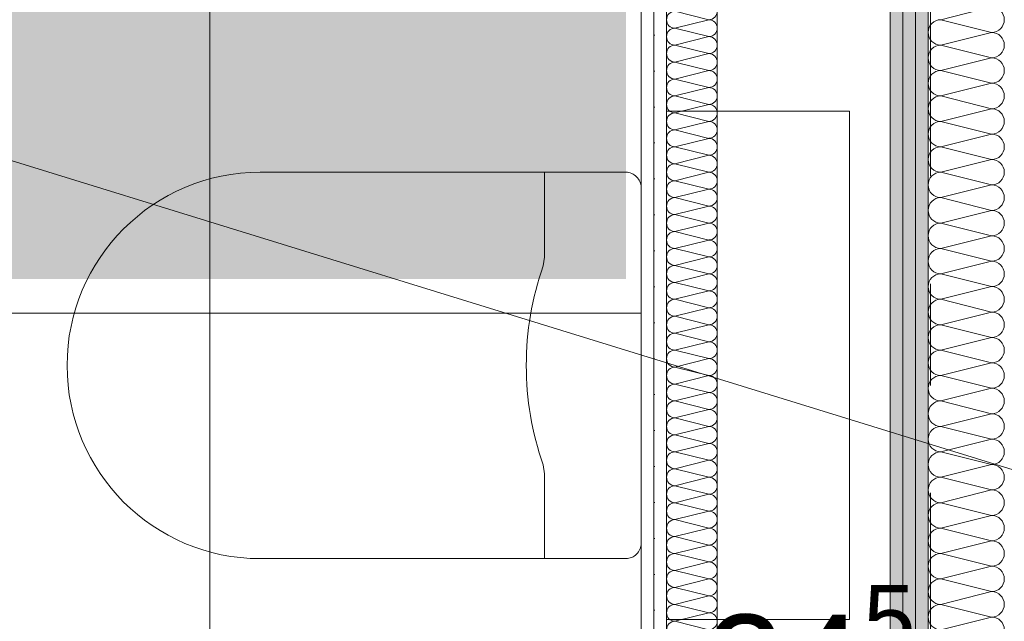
# Model space of a CAD drawing. Header units: metres. Extents: x -3.6 to 84.5, y -11 to 16.8.
# Tile 456 of 656: x 46.4 to 47.4, y 3.4 to 4. Entities that reach past the tile are written whole.
import ezdxf

# ---------------------------------------------------------------- set-up
doc = ezdxf.new("R2010")
doc.units = ezdxf.units.M
doc.header["$MEASUREMENT"] = 0
doc.linetypes.add('DASHED', pattern=[0.015, 0.007, -0.008])
doc.linetypes.add('Strichlinie doppelt', pattern=[0.546806, 0.264583, -0.105833, 0.070556, -0.105833])
for name, color, linetype in [('152 - Bemaßung_ Beschriftung.Ausbau', 7, 'Continuous'), ('451 - Universal.Achsen Raster', 7, 'Continuous'), ('605 - Struktur.Wand Innen', 7, 'Continuous'), ('606 - Struktur.Wand Innen Ausbau', 7, 'Continuous'), ('612 - Struktur.Stahlbau', 7, 'Continuous'), ('802 - HKLSE.Sanitär', 7, 'Continuous'), ('Neubau_401 - Zone.Raum_ Raumbegrenzung_ Whg.', 7, 'Continuous'), ('Neubau_650 - Abdeckung.Fußboden Aufbau', 7, 'Continuous'), ('Neubau_702 - Einrichtung.Möbel Sanitär', 7, 'Continuous')]:
    doc.layers.add(name, color=color, linetype=linetype)
doc.styles.add('ERSTELLTER_STIL_2', font='txt')
doc.dimstyles.new('ERSTELLTER_STIL__1', dxfattribs={"dimtxt": 0.1, "dimasz": 0.0532, "dimexe": 0.18, "dimexo": 0.0625, "dimgap": 0, "dimtad": 1, "dimzin": 0, "dimdsep": 46, "dimtxsty": 'ERSTELLTER_STIL_2', "dimblk": 'ARROWHEAD_2', "dimblk1": 'ARROWHEAD_2', "dimblk2": 'ARROWHEAD_2', "dimcen": 0.09, "dimse1": 1, "dimse2": 1, "dimclrd": 7, "dimclre": 7, "dimclrt": 7, "dimazin": 0, "dimtfac": 1, "dimtdec": 4, "dimtmove": 0, "dimatfit": 3, "dimfxl": 1, "dimtolj": 1, "dimtzin": 0, "dimarcsym": 0})
doc.dimstyles.new('ERSTELLTER_STIL__3', dxfattribs={"dimtxt": 0.1, "dimasz": 0.0532, "dimexe": 0.18, "dimexo": 0.0625, "dimgap": 0, "dimtad": 1, "dimtih": 1, "dimtoh": 1, "dimzin": 0, "dimdsep": 46, "dimtxsty": 'ERSTELLTER_STIL_2', "dimblk": 'ARROWHEAD_2', "dimblk1": 'ARROWHEAD_2', "dimblk2": 'ARROWHEAD_2', "dimcen": 0.09, "dimse1": 1, "dimse2": 1, "dimclrd": 7, "dimclre": 7, "dimclrt": 7, "dimazin": 0, "dimtfac": 1, "dimtdec": 4, "dimtmove": 0, "dimatfit": 3, "dimfxl": 1, "dimtolj": 1, "dimtzin": 0, "dimarcsym": 0})
doc.dimstyles.new('ERSTELLTER_STIL__4', dxfattribs={"dimtxt": 0.1, "dimasz": 0.0532, "dimexe": 0.18, "dimexo": 0.0625, "dimgap": 0, "dimtad": 1, "dimtih": 1, "dimtoh": 1, "dimzin": 0, "dimdsep": 46, "dimtxsty": 'ERSTELLTER_STIL_2', "dimblk": 'ARROWHEAD_2', "dimblk1": 'ARROWHEAD_2', "dimblk2": 'ARROWHEAD_2', "dimcen": 0.09, "dimse1": 1, "dimse2": 1, "dimclrd": 7, "dimclre": 7, "dimclrt": 7, "dimazin": 0, "dimtfac": 1, "dimtdec": 4, "dimtmove": 2, "dimatfit": 3, "dimfxl": 1, "dimtolj": 1, "dimtzin": 0, "dimarcsym": 0})
pattern_1 = [(45, (0, 0), (-0.01767767, 0.01767767), [0, -0.025])]

# ---------------------------------------------------------------- blocks, each defined once
blk = doc.blocks.new('*X124')
at = {"layer": '605 - Struktur.Wand Innen', "color": 7, "linetype": 'Continuous', "lineweight": 5}
for p, q in [((47.33999, 3.975), (47.38999, 3.9875)), ((47.33999, 3.975), (47.38999, 3.9625)), ((47.33999, 3.95), (47.38999, 3.9625)), ((47.33999, 3.95), (47.38999, 3.9375)), ((47.33999, 3.925), (47.38999, 3.9375)), ((47.33999, 3.925), (47.38999, 3.9125)), ((47.33999, 3.9), (47.38999, 3.9125)), ((47.33999, 3.9), (47.38999, 3.8875)), ((47.33999, 3.875), (47.38999, 3.8875)), ((47.33999, 3.875), (47.38999, 3.8625)), ((47.33999, 3.85), (47.38999, 3.8625)), ((47.33999, 3.85), (47.38999, 3.8375)), ((47.33999, 3.825), (47.38999, 3.8375)), ((47.33999, 3.825), (47.38999, 3.8125)), ((47.33999, 3.8), (47.38999, 3.8125)), ((47.33999, 3.8), (47.38999, 3.7875)), ((47.33999, 3.775), (47.38999, 3.7875)), ((47.33999, 3.775), (47.38999, 3.7625)), ((47.33999, 3.75), (47.38999, 3.7625)), ((47.33999, 3.75), (47.38999, 3.7375)), ((47.33999, 3.725), (47.38999, 3.7375)), ((47.33999, 3.725), (47.38999, 3.7125)), ((47.33999, 3.7), (47.38999, 3.7125)), ((47.33999, 3.7), (47.38999, 3.6875)), ((47.33999, 3.675), (47.38999, 3.6875)), ((47.33999, 3.675), (47.38999, 3.6625)), ((47.33999, 3.65), (47.38999, 3.6625)), ((47.33999, 3.65), (47.38999, 3.6375)), ((47.33999, 3.625), (47.38999, 3.6375)), ((47.33999, 3.625), (47.38999, 3.6125)), ((47.33999, 3.6), (47.38999, 3.6125)), ((47.33999, 3.6), (47.38999, 3.5875)), ((47.33999, 3.575), (47.38999, 3.5875)), ((47.33999, 3.575), (47.38999, 3.5625)), ((47.33999, 3.55), (47.38999, 3.5625)), ((47.33999, 3.55), (47.38999, 3.5375)), ((47.33999, 3.525), (47.38999, 3.5375)), ((47.33999, 3.525), (47.38999, 3.5125)), ((47.33999, 3.5), (47.38999, 3.5125)), ((47.33999, 3.5), (47.38999, 3.4875)), ((47.33999, 3.475), (47.38999, 3.4875)), ((47.33999, 3.475), (47.38999, 3.4625)), ((47.33999, 3.45), (47.38999, 3.4625)), ((47.33999, 3.45), (47.38999, 3.4375)), ((47.33999, 3.425), (47.38999, 3.4375)), ((47.33999, 3.425), (47.38999, 3.4125)), ((47.33999, 3.4), (47.38999, 3.4125)), ((47.33999, 3.4), (47.38999, 3.3875)), ((47.33999, 3.375), (47.38999, 3.3875))]:
    blk.add_line(p, q, dxfattribs=at)
for centre, start, end in [((47.38999, 3.975), 0, 90), ((47.33999, 3.9625), 90, 180), ((47.38999, 3.975), 270, 0), ((47.33999, 3.9625), 180, 270), ((47.38999, 3.95), 0, 90), ((47.33999, 3.9375), 90, 180), ((47.38999, 3.95), 270, 0), ((47.33999, 3.9375), 180, 270), ((47.38999, 3.925), 0, 90), ((47.33999, 3.9125), 90, 180), ((47.38999, 3.925), 270, 0), ((47.33999, 3.9125), 180, 270), ((47.38999, 3.9), 0, 90), ((47.33999, 3.8875), 90, 180), ((47.38999, 3.9), 270, 0), ((47.33999, 3.8875), 180, 270), ((47.38999, 3.875), 0, 90), ((47.33999, 3.8625), 90, 180), ((47.38999, 3.875), 270, 0), ((47.33999, 3.8625), 180, 270), ((47.38999, 3.85), 0, 90), ((47.33999, 3.8375), 90, 180), ((47.38999, 3.85), 270, 0), ((47.33999, 3.8375), 180, 270), ((47.38999, 3.825), 0, 90), ((47.33999, 3.8125), 90, 180), ((47.38999, 3.825), 270, 0), ((47.33999, 3.8125), 180, 270), ((47.38999, 3.8), 0, 90), ((47.33999, 3.7875), 90, 180), ((47.38999, 3.8), 270, 0), ((47.33999, 3.7875), 180, 270), ((47.38999, 3.775), 0, 90), ((47.33999, 3.7625), 90, 180), ((47.38999, 3.775), 270, 0), ((47.33999, 3.7625), 180, 270), ((47.38999, 3.75), 0, 90), ((47.33999, 3.7375), 90, 180), ((47.38999, 3.75), 270, 0), ((47.33999, 3.7375), 180, 270), ((47.38999, 3.725), 0, 90), ((47.33999, 3.7125), 90, 180), ((47.38999, 3.725), 270, 0), ((47.33999, 3.7125), 180, 270), ((47.38999, 3.7), 0, 90), ((47.33999, 3.6875), 90, 180), ((47.38999, 3.7), 270, 0), ((47.33999, 3.6875), 180, 270), ((47.38999, 3.675), 0, 90), ((47.33999, 3.6625), 90, 180), ((47.38999, 3.675), 270, 0), ((47.33999, 3.6625), 180, 270), ((47.38999, 3.65), 0, 90), ((47.33999, 3.6375), 90, 180), ((47.38999, 3.65), 270, 0), ((47.33999, 3.6375), 180, 270), ((47.38999, 3.625), 0, 90), ((47.33999, 3.6125), 90, 180), ((47.38999, 3.625), 270, 0), ((47.33999, 3.6125), 180, 270), ((47.38999, 3.6), 0, 90), ((47.33999, 3.5875), 90, 180), ((47.38999, 3.6), 270, 0), ((47.33999, 3.5875), 180, 270), ((47.38999, 3.575), 0, 90), ((47.33999, 3.5625), 90, 180), ((47.38999, 3.575), 270, 0), ((47.33999, 3.5625), 180, 270), ((47.38999, 3.55), 0, 90), ((47.33999, 3.5375), 90, 180), ((47.38999, 3.55), 270, 0), ((47.33999, 3.5375), 180, 270), ((47.38999, 3.525), 0, 90), ((47.33999, 3.5125), 90, 180), ((47.38999, 3.525), 270, 0), ((47.33999, 3.5125), 180, 270), ((47.38999, 3.5), 0, 90), ((47.33999, 3.4875), 90, 180), ((47.38999, 3.5), 270, 0), ((47.33999, 3.4875), 180, 270), ((47.38999, 3.475), 0, 90), ((47.33999, 3.4625), 90, 180), ((47.38999, 3.475), 270, 0), ((47.33999, 3.4625), 180, 270), ((47.38999, 3.45), 0, 90), ((47.33999, 3.4375), 90, 180), ((47.38999, 3.45), 270, 0), ((47.33999, 3.4375), 180, 270), ((47.38999, 3.425), 0, 90), ((47.33999, 3.4125), 90, 180), ((47.38999, 3.425), 270, 0), ((47.33999, 3.4125), 180, 270), ((47.38999, 3.4), 0, 90), ((47.33999, 3.3875), 90, 180), ((47.38999, 3.4), 270, 0), ((47.33999, 3.3875), 180, 270), ((47.38999, 3.375), 0, 90)]:
    blk.add_arc(centre, 0.0125, start, end, dxfattribs=at)
blk = doc.blocks.new('*X139')
at = {"layer": '606 - Struktur.Wand Innen Ausbau', "color": 7, "linetype": 'Continuous', "lineweight": 5}
for p, q in [((47.07832, 3.98333), (47.11166, 3.975)), ((47.07832, 3.96667), (47.11166, 3.975)), ((47.07832, 3.96667), (47.11166, 3.95833)), ((47.07832, 3.95), (47.11166, 3.95833)), ((47.07832, 3.95), (47.11166, 3.94167)), ((47.07832, 3.93333), (47.11166, 3.94167)), ((47.07832, 3.93333), (47.11166, 3.925)), ((47.07832, 3.91667), (47.11166, 3.925)), ((47.07832, 3.91667), (47.11166, 3.90833)), ((47.07832, 3.9), (47.11166, 3.90833)), ((47.07832, 3.9), (47.11166, 3.89167)), ((47.07832, 3.88333), (47.11166, 3.89167)), ((47.07832, 3.88333), (47.11166, 3.875)), ((47.07832, 3.86667), (47.11166, 3.875)), ((47.07832, 3.86667), (47.11166, 3.85833)), ((47.07832, 3.85), (47.11166, 3.85833)), ((47.07832, 3.85), (47.11166, 3.84167)), ((47.07832, 3.83333), (47.11166, 3.84167)), ((47.07832, 3.83333), (47.11166, 3.825)), ((47.07832, 3.81667), (47.11166, 3.825)), ((47.07832, 3.81667), (47.11166, 3.80833)), ((47.07832, 3.8), (47.11166, 3.80833)), ((47.07832, 3.8), (47.11166, 3.79167)), ((47.07832, 3.78333), (47.11166, 3.79167)), ((47.07832, 3.78333), (47.11166, 3.775)), ((47.07832, 3.76667), (47.11166, 3.775)), ((47.07832, 3.76667), (47.11166, 3.75833)), ((47.07832, 3.75), (47.11166, 3.75833)), ((47.07832, 3.75), (47.11166, 3.74167)), ((47.07832, 3.73333), (47.11166, 3.74167)), ((47.07832, 3.73333), (47.11166, 3.725)), ((47.07832, 3.71667), (47.11166, 3.725)), ((47.07832, 3.71667), (47.11166, 3.70833)), ((47.07832, 3.7), (47.11166, 3.70833)), ((47.07832, 3.7), (47.11166, 3.69167)), ((47.07832, 3.68333), (47.11166, 3.69167)), ((47.07832, 3.68333), (47.11166, 3.675)), ((47.07832, 3.66667), (47.11166, 3.675)), ((47.07832, 3.66667), (47.11166, 3.65833)), ((47.07832, 3.65), (47.11166, 3.65833)), ((47.07832, 3.65), (47.11166, 3.64167)), ((47.07832, 3.63333), (47.11166, 3.64167)), ((47.07832, 3.63333), (47.11166, 3.625)), ((47.07832, 3.61667), (47.11166, 3.625)), ((47.07832, 3.61667), (47.11166, 3.60833)), ((47.07832, 3.6), (47.11166, 3.60833)), ((47.07832, 3.6), (47.11166, 3.59167)), ((47.07832, 3.58333), (47.11166, 3.59167)), ((47.07832, 3.58333), (47.11166, 3.575)), ((47.07832, 3.56667), (47.11166, 3.575)), ((47.07832, 3.56667), (47.11166, 3.55833)), ((47.07832, 3.55), (47.11166, 3.55833)), ((47.07832, 3.55), (47.11166, 3.54167)), ((47.07832, 3.53333), (47.11166, 3.54167)), ((47.07832, 3.53333), (47.11166, 3.525)), ((47.07832, 3.51667), (47.11166, 3.525)), ((47.07832, 3.51667), (47.11166, 3.50833)), ((47.07832, 3.5), (47.11166, 3.50833)), ((47.07832, 3.5), (47.11166, 3.49167)), ((47.07832, 3.48333), (47.11166, 3.49167)), ((47.07832, 3.48333), (47.11166, 3.475)), ((47.07832, 3.46667), (47.11166, 3.475)), ((47.07832, 3.46667), (47.11166, 3.45833)), ((47.07832, 3.45), (47.11166, 3.45833)), ((47.07832, 3.45), (47.11166, 3.44167)), ((47.07832, 3.43333), (47.11166, 3.44167)), ((47.07832, 3.43333), (47.11166, 3.425)), ((47.07832, 3.41667), (47.11166, 3.425)), ((47.07832, 3.41667), (47.11166, 3.40833)), ((47.07832, 3.4), (47.11166, 3.40833)), ((47.07832, 3.4), (47.11166, 3.39167)), ((47.07832, 3.38333), (47.11166, 3.39167)), ((47.07832, 3.38333), (47.11166, 3.375))]:
    blk.add_line(p, q, dxfattribs=at)
for centre, start, end in [((47.07832, 3.975), 90, 180), ((47.11166, 3.98333), 270, 0), ((47.07832, 3.975), 180, 270), ((47.11166, 3.96667), 0, 90), ((47.07832, 3.95833), 90, 180), ((47.11166, 3.96667), 270, 0), ((47.07832, 3.95833), 180, 270), ((47.11166, 3.95), 0, 90), ((47.07832, 3.94167), 90, 180), ((47.11166, 3.95), 270, 0), ((47.07832, 3.94167), 180, 270), ((47.11166, 3.93333), 0, 90), ((47.07832, 3.925), 90, 180), ((47.11166, 3.93333), 270, 0), ((47.07832, 3.925), 180, 270), ((47.07832, 3.90833), 90, 180), ((47.11166, 3.91667), 0, 90), ((47.11166, 3.91667), 270, 0), ((47.07832, 3.90833), 180, 270), ((47.11166, 3.9), 0, 90), ((47.07832, 3.89167), 90, 180), ((47.11166, 3.9), 270, 0), ((47.07832, 3.89167), 180, 270), ((47.11166, 3.88333), 0, 90), ((47.07832, 3.875), 90, 180), ((47.11166, 3.88333), 270, 0), ((47.07832, 3.875), 180, 270), ((47.11166, 3.86667), 0, 90), ((47.07832, 3.85833), 90, 180), ((47.07832, 3.85833), 180, 270), ((47.11166, 3.86667), 270, 0), ((47.11166, 3.85), 0, 90), ((47.07832, 3.84167), 90, 180), ((47.11166, 3.85), 270, 0), ((47.07832, 3.84167), 180, 270), ((47.11166, 3.83333), 0, 90), ((47.07832, 3.825), 90, 180), ((47.11166, 3.83333), 270, 0), ((47.07832, 3.825), 180, 270), ((47.11166, 3.81667), 0, 90), ((47.07832, 3.80833), 90, 180), ((47.11166, 3.81667), 270, 0), ((47.07832, 3.80833), 180, 270), ((47.07832, 3.79167), 90, 180), ((47.11166, 3.8), 0, 90), ((47.11166, 3.8), 270, 0), ((47.07832, 3.79167), 180, 270), ((47.11166, 3.78333), 0, 90), ((47.07832, 3.775), 90, 180), ((47.11166, 3.78333), 270, 0), ((47.07832, 3.775), 180, 270), ((47.11166, 3.76667), 0, 90), ((47.07832, 3.75833), 90, 180), ((47.11166, 3.76667), 270, 0), ((47.07832, 3.75833), 180, 270), ((47.11166, 3.75), 0, 90), ((47.07832, 3.74167), 90, 180), ((47.07832, 3.74167), 180, 270), ((47.11166, 3.75), 270, 0), ((47.11166, 3.73333), 0, 90), ((47.07832, 3.725), 90, 180), ((47.11166, 3.73333), 270, 0), ((47.07832, 3.725), 180, 270), ((47.11166, 3.71667), 0, 90), ((47.07832, 3.70833), 90, 180), ((47.11166, 3.71667), 270, 0), ((47.07832, 3.70833), 180, 270), ((47.11166, 3.7), 0, 90), ((47.07832, 3.69167), 90, 180), ((47.11166, 3.7), 270, 0), ((47.07832, 3.69167), 180, 270), ((47.07832, 3.675), 90, 180), ((47.11166, 3.68333), 0, 90), ((47.11166, 3.68333), 270, 0), ((47.07832, 3.675), 180, 270), ((47.11166, 3.66667), 0, 90), ((47.07832, 3.65833), 90, 180), ((47.11166, 3.66667), 270, 0), ((47.07832, 3.65833), 180, 270), ((47.11166, 3.65), 0, 90), ((47.07832, 3.64167), 90, 180), ((47.11166, 3.65), 270, 0), ((47.07832, 3.64167), 180, 270), ((47.11166, 3.63333), 0, 90), ((47.07832, 3.625), 90, 180), ((47.07832, 3.625), 180, 270), ((47.11166, 3.63333), 270, 0), ((47.11166, 3.61667), 0, 90), ((47.07832, 3.60833), 90, 180), ((47.11166, 3.61667), 270, 0), ((47.07832, 3.60833), 180, 270), ((47.11166, 3.6), 0, 90), ((47.07832, 3.59167), 90, 180), ((47.11166, 3.6), 270, 0), ((47.07832, 3.59167), 180, 270), ((47.11166, 3.58333), 0, 90), ((47.07832, 3.575), 90, 180), ((47.11166, 3.58333), 270, 0), ((47.07832, 3.575), 180, 270), ((47.07832, 3.55833), 90, 180), ((47.11166, 3.56667), 0, 90), ((47.11166, 3.56667), 270, 0), ((47.07832, 3.55833), 180, 270), ((47.11166, 3.55), 0, 90), ((47.07832, 3.54167), 90, 180), ((47.11166, 3.55), 270, 0), ((47.07832, 3.54167), 180, 270), ((47.11166, 3.53333), 0, 90), ((47.07832, 3.525), 90, 180), ((47.11166, 3.53333), 270, 0), ((47.07832, 3.525), 180, 270), ((47.11166, 3.51667), 0, 90), ((47.07832, 3.50833), 90, 180), ((47.11166, 3.51667), 270, 0), ((47.07832, 3.50833), 180, 270), ((47.07832, 3.49167), 90, 180), ((47.11166, 3.5), 0, 90), ((47.11166, 3.5), 270, 0), ((47.07832, 3.49167), 180, 270), ((47.11166, 3.48333), 0, 90), ((47.07832, 3.475), 90, 180), ((47.11166, 3.48333), 270, 0), ((47.07832, 3.475), 180, 270), ((47.11166, 3.46667), 0, 90), ((47.07832, 3.45833), 90, 180), ((47.11166, 3.46667), 270, 0), ((47.07832, 3.45833), 180, 270), ((47.11166, 3.45), 0, 90), ((47.07832, 3.44167), 90, 180), ((47.07832, 3.44167), 180, 270), ((47.11166, 3.45), 270, 0), ((47.11166, 3.43333), 0, 90), ((47.07832, 3.425), 90, 180), ((47.11166, 3.43333), 270, 0), ((47.07832, 3.425), 180, 270), ((47.11166, 3.41667), 0, 90), ((47.07832, 3.40833), 90, 180), ((47.11166, 3.41667), 270, 0), ((47.07832, 3.40833), 180, 270), ((47.11166, 3.4), 0, 90), ((47.07832, 3.39167), 90, 180), ((47.11166, 3.4), 270, 0), ((47.07832, 3.39167), 180, 270), ((47.07832, 3.375), 90, 180), ((47.11166, 3.38333), 0, 90), ((47.11166, 3.38333), 270, 0)]:
    blk.add_arc(centre, 0.00833, start, end, dxfattribs=at)
blk = doc.blocks.new('*D209')
at = {"layer": '152 - Bemaßung_ Beschriftung.Ausbau', "color": 7, "linetype": 'Continuous', "lineweight": 5}
for p, q in [((47.79868, 3.65521), (47.86868, 3.61479)), ((47.88618, 3.635), (47.78118, 3.635)), ((47.83368, 3.235), (47.83368, 3.635)), ((47.79868, 3.25521), (47.86868, 3.21479)), ((47.88618, 3.235), (47.78118, 3.235)), ((47.83368, 3.20077), (47.83368, 3.235))]:
    blk.add_line(p, q, dxfattribs=at)
at = {"layer": '152 - Bemaßung_ Beschriftung.Ausbau', "color": 7, "lineweight": 5, "insert": (47.81368, 3.35911), "char_height": 0.1, "attachment_point": 7, "rotation": 90, "style": 'ERSTELLTER_STIL_2'}
blk.add_mtext('\\A1;{\\pql;\\fArial|b0|i0|c0|p38;40}', dxfattribs=at)
blk = doc.blocks.new('ARROWHEAD_2')
at = {"color": 0, "linetype": 'Continuous', "lineweight": 0}
for p, q in [((-0.378, -0.655), (0.378, 0.655)), ((0, 0), (-1, 0))]:
    blk.add_line(p, q, dxfattribs=at)
blk = doc.blocks.new('*D210')
at = {"layer": '152 - Bemaßung_ Beschriftung.Ausbau', "color": 7, "linetype": 'Continuous', "lineweight": 5}
for p, q in [((47.79868, 4.12021), (47.86868, 4.07979)), ((47.86868, 4.06479), (47.79868, 4.10521)), ((47.88618, 4.085), (47.78118, 4.085)), ((47.83368, 3.635), (47.83368, 4.085)), ((47.79868, 3.65521), (47.86868, 3.61479)), ((47.88618, 3.635), (47.78118, 3.635))]:
    blk.add_line(p, q, dxfattribs=at)
at = {"layer": '152 - Bemaßung_ Beschriftung.Ausbau', "color": 7, "lineweight": 5, "char_height": 0.1, "attachment_point": 7, "rotation": 90, "style": 'ERSTELLTER_STIL_2'}
for s, insert in [('\\A1;{\\pql;\\fArial|b0|i0|c0|p38;1\\fArial|b0|i0|c0|p38;\\A1{\\H.66x;\\S5^  ;}}', (47.81476, 3.9388)), ('\\A1;{\\pql;\\fArial|b0|i0|c0|p38;45}', (47.81368, 3.72113))]:
    blk.add_mtext(s, dxfattribs=dict(at, insert=insert))
blk = doc.blocks.new('*D297')
at = {"layer": '152 - Bemaßung_ Beschriftung.Ausbau', "color": 7, "linetype": 'Continuous', "lineweight": 5}
for p, q in [((47.43999, -9.1375), (47.43999, -9.0325)), ((47.4602, -9.05), (47.41978, -9.12)), ((62.05523, -9.05), (62.01482, -9.12)), ((47.28999, -9.085), (47.43999, -9.085)), ((47.43999, -9.085), (62.03503, -9.085))]:
    blk.add_line(p, q, dxfattribs=at)
at = {"layer": '152 - Bemaßung_ Beschriftung.Ausbau', "color": 7, "lineweight": 5, "insert": (54.54149, -9.08441), "char_height": 0.1, "attachment_point": 7, "style": 'ERSTELLTER_STIL_2'}
blk.add_mtext('\\A1;{\\pql;\\fArial|b0|i0|c0|p38;14,59\\fArial|b0|i0|c0|p38;\\A1{\\H.66x;\\S5^  ;}}', dxfattribs=at)
blk = doc.blocks.new('*D610')
at = {"layer": '152 - Bemaßung_ Beschriftung.Ausbau', "color": 7, "linetype": 'Continuous', "lineweight": 5}
for p, q in [((45.545, 3.19973), (45.545, 3.30473)), ((47.04499, 3.19973), (47.04499, 3.30473)), ((45.56521, 3.28723), (45.52479, 3.21723)), ((47.0652, 3.28723), (47.02478, 3.21723)), ((45.545, 3.25223), (47.04499, 3.25223))]:
    blk.add_line(p, q, dxfattribs=at)
at = {"layer": '152 - Bemaßung_ Beschriftung.Ausbau', "color": 7, "lineweight": 5, "insert": (46.16197, 3.27223), "char_height": 0.1, "attachment_point": 7, "style": 'ERSTELLTER_STIL_2'}
blk.add_mtext('\\A1;{\\pql;\\fArial|b0|i0|c0|p38;1,50}', dxfattribs=at)
blk = doc.blocks.new('*D611')
at = {"layer": '152 - Bemaßung_ Beschriftung.Ausbau', "color": 7, "linetype": 'Continuous', "lineweight": 5}
for p, q in [((47.04499, 3.19973), (47.04499, 3.30473)), ((47.28999, 3.19973), (47.28999, 3.30473)), ((47.0652, 3.28723), (47.02478, 3.21723)), ((47.3102, 3.28723), (47.26978, 3.21723)), ((47.04499, 3.25223), (47.28999, 3.25223))]:
    blk.add_line(p, q, dxfattribs=at)
at = {"layer": '152 - Bemaßung_ Beschriftung.Ausbau', "color": 7, "lineweight": 5, "insert": (47.10844, 3.26064), "char_height": 0.1, "attachment_point": 7, "style": 'ERSTELLTER_STIL_2'}
blk.add_mtext('\\A1;{\\pql;\\fArial|b0|i0|c0|p38;24\\fArial|b0|i0|c0|p38;\\A1{\\H.66x;\\S5^  ;}}', dxfattribs=at)
blk = doc.blocks.new('*D612')
at = {"layer": '152 - Bemaßung_ Beschriftung.Ausbau', "color": 7, "linetype": 'Continuous', "lineweight": 5}
for p, q in [((47.28999, 3.19973), (47.28999, 3.30473)), ((47.43999, 3.19973), (47.43999, 3.30473)), ((47.3102, 3.28723), (47.26978, 3.21723)), ((47.41978, 3.21723), (47.4602, 3.28723)), ((47.28999, 3.25223), (47.43999, 3.25223)), ((47.43999, 3.25223), (47.47422, 3.25223))]:
    blk.add_line(p, q, dxfattribs=at)
at = {"layer": '152 - Bemaßung_ Beschriftung.Ausbau', "color": 7, "lineweight": 5, "insert": (47.46022, 3.27223), "char_height": 0.1, "attachment_point": 7, "style": 'ERSTELLTER_STIL_2'}
blk.add_mtext('\\A1;{\\pql;\\fArial|b0|i0|c0|p38;15}', dxfattribs=at)
blk = doc.blocks.new('*D644')
at = {"layer": '152 - Bemaßung_ Beschriftung.Ausbau', "color": 7, "linetype": 'Continuous', "lineweight": 5}
for p, q in [((-0.165, -10.6375), (-0.165, -10.5325)), ((62.42503, -10.6375), (62.42503, -10.5325)), ((-0.14479, -10.55), (-0.18521, -10.62)), ((62.40482, -10.62), (62.44523, -10.55)), ((-0.19923, -10.585), (-0.165, -10.585)), ((-0.165, -10.585), (62.42503, -10.585)), ((62.42503, -10.585), (62.45926, -10.585))]:
    blk.add_line(p, q, dxfattribs=at)
at = {"layer": '152 - Bemaßung_ Beschriftung.Ausbau', "color": 7, "lineweight": 5, "insert": (30.95904, -10.565), "char_height": 0.1, "attachment_point": 7, "style": 'ERSTELLTER_STIL_2'}
blk.add_mtext('\\A1;{\\pql;\\fArial|b0|i0|c0|p38;62,59}', dxfattribs=at)

msp = doc.modelspace()

# ---------------------------------------------------------------- hatches: boundary and pattern name
at = {"layer": '605 - Struktur.Wand Innen', "linetype": 'Continuous', "lineweight": 0, "true_color": 0x000000}
h = msp.add_hatch(dxfattribs=at)
h.set_pattern_fill('Gips_0001', color=18, style=0, pattern_type=2)
h.set_pattern_definition(pattern_1)
h.paths.add_polyline_path([(47.28999, 1.97998), (47.30249, 1.97998), (47.30249, 5.18998), (47.28999, 5.18998)])
h = msp.add_hatch(dxfattribs=at)
h.set_pattern_fill('Gips_0001', color=18, style=0, pattern_type=2)
h.set_pattern_definition(pattern_1)
h.paths.add_polyline_path([(47.30249, 5.18998), (47.30249, 1.97998), (47.31499, 1.97998), (47.31499, 5.18998)])
h = msp.add_hatch(dxfattribs=at)
h.set_pattern_fill('Gips_0001', color=18, style=0, pattern_type=2)
h.set_pattern_definition(pattern_1)
h.paths.add_polyline_path([(47.31499, 5.18998), (47.31499, 1.97998), (47.32749, 1.97998), (47.32749, 5.18998)])
at = {"layer": '606 - Struktur.Wand Innen Ausbau', "linetype": 'Continuous', "lineweight": 0, "true_color": 0x000000}
h = msp.add_hatch(dxfattribs=at)
h.set_pattern_fill('Gips_0001', color=18, style=0, pattern_type=2)
h.set_pattern_definition(pattern_1)
h.paths.add_polyline_path([(47.05749, 4.9025), (47.05749, 3.235), (47.06999, 3.235), (47.06999, 4.9025)])
h = msp.add_hatch(dxfattribs=at)
h.set_pattern_fill('Gips_0001', color=18, style=0, pattern_type=2)
h.set_pattern_definition(pattern_1)
h.paths.add_polyline_path([(47.04499, 4.89), (47.04499, 3.235), (47.05749, 3.235), (47.05749, 4.89)])
at = {"layer": '612 - Struktur.Stahlbau', "linetype": 'Continuous', "lineweight": 0, "true_color": 0x006a00}
msp.add_hatch(color=96, dxfattribs=at).paths.add_polyline_path([(40.19933, 4.21998), (47.03, 4.21998), (47.03, 3.71998), (40.19933, 3.71998)])
at = {"layer": 'Neubau_650 - Abdeckung.Fußboden Aufbau', "linetype": 'Continuous', "lineweight": 13, "true_color": 0xafafaf}
h = msp.add_hatch(dxfattribs=at)
h.set_pattern_fill('Raster_60x60_Fuge_2mm_0001', color=253, style=0, pattern_type=2)
h.set_pattern_definition([(360, (44.814, 4.89), (4e-09, 0.602), []), (90, (44.814, 4.89), (-0.602, 4e-09), [])])
h.paths.add_polyline_path([(45.42019, 5.76), (44.38999, 5.76), (44.38999, 3.235), (47.04499, 3.235), (47.04499, 4.89), (46.61999, 4.89), (46.61999, 5.18998), (45.42019, 5.18998)])

# ---------------------------------------------------------------- linework, layer by layer
at = {"layer": '451 - Universal.Achsen Raster', "color": 160, "linetype": 'Strichlinie doppelt', "lineweight": 9, "true_color": 0x3232ff}
msp.add_line((47.32999, -10.585), (47.32999, 16.355), dxfattribs=at)
at = {"layer": '605 - Struktur.Wand Innen', "color": 7, "linetype": 'Continuous', "lineweight": 5}
for p, q in [((47.30249, 5.18998), (47.30249, 1.97998)), ((47.31499, 5.18998), (47.31499, 1.97998)), ((47.32749, 5.18998), (47.32749, 1.97998))]:
    msp.add_line(p, q, dxfattribs=at)
at = {"layer": '605 - Struktur.Wand Innen', "color": 7, "linetype": 'Continuous', "lineweight": 5, "flags": 128}
msp.add_lwpolyline([(47.28999, 5.18998), (47.28999, 3.235)], dxfattribs=at)
at = {"layer": '606 - Struktur.Wand Innen Ausbau', "color": 7, "linetype": 'Continuous', "lineweight": 5}
for p, q in [((47.05749, 4.9025), (47.05749, 3.235)), ((47.06999, 4.9025), (47.06999, 3.235))]:
    msp.add_line(p, q, dxfattribs=at)
at = {"layer": '606 - Struktur.Wand Innen Ausbau', "color": 7, "linetype": 'Continuous', "lineweight": 5, "flags": 128}
for points in [[(47.11999, 3.235), (47.11999, 4.915)], [(47.04499, 4.89), (47.04499, 3.235)]]:
    msp.add_lwpolyline(points, dxfattribs=at)
at = {"layer": '802 - HKLSE.Sanitär', "color": 7, "linetype": 'Continuous', "lineweight": 9}
for p, q in [((47.06999, 3.885), (47.06999, 3.385)), ((47.24999, 3.885), (47.06999, 3.885)), ((47.24999, 3.885), (47.24999, 3.385)), ((47.24999, 3.385), (47.06999, 3.385))]:
    msp.add_line(p, q, dxfattribs=at)
at = {"layer": '802 - HKLSE.Sanitär', "color": 7, "linetype": 'DASHED', "lineweight": 9, "flags": 128}
for points in [[(47.06999, 3.885), (47.24999, 3.885)], [(47.06999, 3.385), (47.06999, 3.885)], [(47.24999, 3.885), (47.24999, 3.385)], [(47.24999, 3.385), (47.06999, 3.385)]]:
    msp.add_lwpolyline(points, dxfattribs=at)
at = {"layer": 'Neubau_401 - Zone.Raum_ Raumbegrenzung_ Whg.', "color": 1, "linetype": 'Continuous', "lineweight": 9}
msp.add_line((49.40909, 2.9163), (46.38718, 3.84808), dxfattribs=at)
at = {"layer": 'Neubau_650 - Abdeckung.Fußboden Aufbau', "color": 1, "linetype": 'Continuous', "lineweight": 13, "flags": 128}
msp.add_lwpolyline([(44.38999, 3.235), (47.04499, 3.235), (47.04499, 4.89), (46.61999, 4.89), (46.61999, 5.18998), (45.42019, 5.18998), (45.42019, 5.76)], dxfattribs=at)
at = {"layer": 'Neubau_702 - Einrichtung.Möbel Sanitär', "color": 1, "linetype": 'Continuous', "lineweight": 9}
for p, q in [((46.94996, 3.825), (46.94996, 3.74161)), ((46.94996, 3.74161), (46.94849, 3.73281)), ((46.94996, 3.52839), (46.94849, 3.53719)), ((46.94996, 3.445), (46.94996, 3.52839))]:
    msp.add_line(p, q, dxfattribs=at)
at = {"layer": 'Neubau_702 - Einrichtung.Möbel Sanitär', "color": 1, "linetype": 'Continuous', "lineweight": 9, "flags": 128}
msp.add_lwpolyline([(46.94996, 3.825), (46.66999, 3.825, 1), (46.66999, 3.445), (46.94996, 3.445), (47.02999, 3.445, 0.414214), (47.04499, 3.46), (47.04499, 3.81, 0.414214), (47.02999, 3.825)], format="xyb", close=True, dxfattribs=at)
at = {"layer": 'Neubau_702 - Einrichtung.Möbel Sanitär', "color": 1, "linetype": 'Continuous', "lineweight": 9}
msp.add_arc((47.22965, 3.635), 0.29768, 160.81765, 199.18235, dxfattribs=at)

# ---------------------------------------------------------------- block references
at = {"layer": '605 - Struktur.Wand Innen', "color": 7, "lineweight": 18}
msp.add_blockref('*X124', (0, 0), dxfattribs=at)
at = {"layer": '606 - Struktur.Wand Innen Ausbau', "color": 7, "lineweight": 18}
msp.add_blockref('*X139', (0, 0), dxfattribs=at)

# ---------------------------------------------------------------- dimensions: what is measured, and where the dimension line sits
at = {"layer": '152 - Bemaßung_ Beschriftung.Ausbau', "color": 7, "linetype": 'Continuous', "lineweight": 5}
for base, p1, p2, dimstyle, picture, middle in [((62.03503, -9.085), (47.43999, 2.93566), (62.03503, 5.5375), 'ERSTELLTER_STIL__3', '*D297', (54.84455, -9.015)), ((62.42503, -10.585), (-0.165, -0.145), (62.42503, 5.1), 'ERSTELLTER_STIL__3', '*D644', (31.12704, -10.515)), ((47.2899889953, 3.2522261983), (47.0449889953, 3.2350001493), (47.2899889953, 2.9356596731), 'ERSTELLTER_STIL__4', '*D611', (47.319732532, 3.3117261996)), ((47.04499, 3.25223), (45.545, 3.235), (47.04499, 3.235), 'ERSTELLTER_STIL__3', '*D610', (46.29185, 3.32223)), ((47.43999, 3.25223), (47.28999, 2.93566), (47.43999, 2.93566), 'ERSTELLTER_STIL__3', '*D612', (47.53645, 3.32223))]:
    dim = msp.add_linear_dim(base=base, p1=p1, p2=p2, dimstyle=dimstyle, dxfattribs=at)
    dim.commit()
    dim.dimension.update_dxf_attribs({"geometry": picture, "text_midpoint": middle, "dimtype": 160})
for base, p1, p2, picture, middle in [((47.83368, 4.085), (46.47999, 3.635), (47.04499, 4.085), '*D210', (47.76368, 3.79736)), ((47.83368, 3.635), (47.04499, 3.235), (46.47999, 3.635), '*D209', (47.76368, 3.43535))]:
    dim = msp.add_linear_dim(base=base, p1=p1, p2=p2, angle=90, dimstyle='ERSTELLTER_STIL__1', dxfattribs=at)
    dim.commit()
    dim.dimension.update_dxf_attribs({"geometry": picture, "text_midpoint": middle, "dimtype": 160, "text_rotation": 90})

doc.saveas('drawing.dxf')
